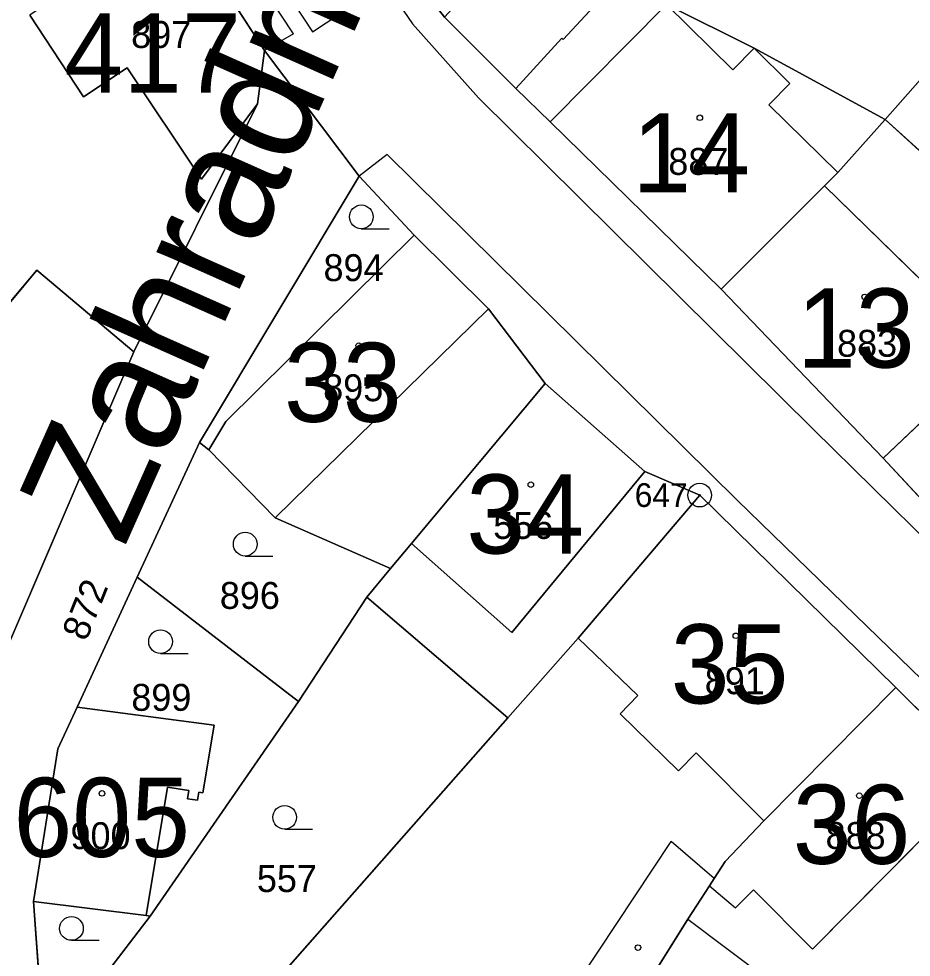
# Model space of a CAD drawing. Extents: x -689422 to -685210, y -987725 to -982160.
# Drawn here: x -687373.6 to -687317.3, y -985364.2 to -985304.9 of the extents above; entities that cross this region are included whole.
import ezdxf

# ---------------------------------------------------------------- set-up
doc = ezdxf.new("R2010")
doc.units = 0
for name, color, linetype in [('KN_Budovy', 7, 'Continuous'), ('KN_Budovy_cisla_domovni', 7, 'Continuous'), ('KN_Hranice_parcel', 7, 'Continuous'), ('KN_Hranice_parcel_vnitrni_kresba', 7, 'Continuous'), ('KN_Parcelni cisla', 7, 'Continuous'), ('KN_Polygon parcely', 7, 'Continuous'), ('KN_Popisy_pomistni nazvy nazvy ulic', 7, 'Continuous'), ('KN_POZEMKY_OSTATNI PLOCHA', 7, 'Continuous'), ('KN_POZEMKY_ZAHRADA', 7, 'Continuous'), ('KN_POZEMKY_ZASTAVENA PLOCHA', 7, 'Continuous'), ('KN_VYUZITI_16_ostatni plocha_silnice', 7, 'Continuous'), ('KN_VYUZITI_17_ostatni plocha_ostatni komunikace', 7, 'Continuous'), ('KN_Věcná břemena k části', 7, 'Continuous'), ('KN_Značky bodu BP', 7, 'Continuous'), ('KN_Značky budov', 7, 'Continuous'), ('KN_Značky kultur', 7, 'Continuous')]:
    doc.layers.add(name, color=color, linetype=linetype)

msp = doc.modelspace()

# ---------------------------------------------------------------- linework, layer by layer
at = {"layer": 'KN_Budovy'}
for points in [[(-687342.25, -985309.28), (-687339.34, -985306.1), (-687339.25, -985306.18), (-687335.08, -985301.67), (-687329.96, -985296.13), (-687334.64, -985291.56), (-687346.75, -985304.77)], [(-687366.52, -985300.26), (-687369.75, -985302.46), (-687372.95, -985304.64), (-687369.55, -985309.8), (-687366.8, -985307.96), (-687362.09, -985314.99), (-687358.56, -985310.25), (-687358.12, -985306.87), (-687363.66, -985298.32)], [(-687340.08, -985311.37), (-687329.28, -985321.95), (-687322.75, -985315.43), (-687321.9, -985314.58), (-687326.26, -985310.3), (-687324.94, -985308.95), (-687327.19, -985306.72), (-687328.53, -985308.09), (-687332.73, -985303.97)], [(-687329.28, -985321.95), (-687319.05, -985332.63), (-687311.98, -985325.92), (-687322.75, -985315.43)], [(-687357.45, -985336.39), (-687343.96, -985323.2), (-687348.66, -985318.53), (-687360.57, -985330.31), (-687361.64, -985332.11)], [(-687340.38, -985327.92), (-687348.84, -985338.01), (-687342.49, -985343.64), (-687334.1, -985333.47)], [(-687331.96, -985352.39), (-687330.85, -985351.25), (-687326.57, -985355.54), (-687318.25, -985347.12), (-687330.63, -985334.96), (-687338.3, -985343.99), (-687334.54, -985347.63), (-687335.66, -985348.78)], [(-687330.01, -985359.65), (-687328.36, -985361.03), (-687327.23, -985359.9), (-687323.51, -985363.65), (-687312.64, -985352.68), (-687318.25, -985347.12), (-687326.57, -985355.54), (-687329.01, -985358.11), (-687329.71, -985359.19)], [(-687372.7, -985360.64), (-687365.59, -985361.53), (-687364.25, -985353.42), (-687362.89, -985353.63), (-687362.98, -985354.16), (-687362.35, -985354.23), (-687362.27, -985353.73), (-687362.02, -985353.78), (-687361.29, -985349.49), (-687369.96, -985348.36), (-687371.18, -985350.99)]]:
    msp.add_lwpolyline(points, close=True, dxfattribs=at)
at = {"layer": 'KN_Hranice_parcel'}
for p, q in [((-687301.4, -985291.36), (-687318.91, -985311.22)), ((-687358.12, -985306.87), (-687363.66, -985298.32)), ((-687358.12, -985306.87), (-687352.14, -985314.82)), ((-687362.23, -985331.64), (-687352.14, -985314.82)), ((-687352.14, -985314.82), (-687348.66, -985318.53)), ((-687366.38, -985325.91), (-687376.05, -985348.49)), ((-687366.16, -985340.15), (-687362.23, -985331.64)), ((-687362.23, -985331.64), (-687361.64, -985332.11)), ((-687330.63, -985334.96), (-687318.25, -985347.12)), ((-687350.15, -985339.6), (-687351.65, -985341.41)), ((-687369.96, -985348.36), (-687366.16, -985340.15)), ((-687366.16, -985340.15), (-687355.98, -985348)), ((-687351.65, -985341.41), (-687355.98, -985348)), ((-687351.65, -985341.41), (-687342.74, -985349.03)), ((-687355.98, -985348), (-687365.34, -985361.56)), ((-687367.79, -985377.45), (-687342.74, -985349.03)), ((-687372.7, -985360.64), (-687365.59, -985361.53)), ((-687372.02, -985370.29), (-687372.7, -985360.64)), ((-687365.34, -985361.56), (-687372.02, -985370.29)), ((-687365.59, -985361.53), (-687365.34, -985361.56))]:
    msp.add_line(p, q, dxfattribs=at)
for points in [[(-687342.25, -985309.28), (-687346.75, -985304.77), (-687350.53, -985299.9)], [(-687335.08, -985301.67), (-687339.25, -985306.18), (-687339.34, -985306.1), (-687342.25, -985309.28)], [(-687335.08, -985301.67), (-687332.73, -985303.97), (-687327.19, -985306.72), (-687318.91, -985311.22)], [(-687287.4, -985304.96), (-687305.37, -985323.57), (-687318.91, -985311.22)], [(-687366.38, -985325.91), (-687358.56, -985310.25), (-687358.12, -985306.87)], [(-687329.28, -985321.95), (-687340.08, -985311.37), (-687342.25, -985309.28)], [(-687318.91, -985311.22), (-687321.9, -985314.58), (-687322.75, -985315.43), (-687329.28, -985321.95)], [(-687361.64, -985332.11), (-687360.57, -985330.31), (-687348.66, -985318.53)], [(-687348.66, -985318.53), (-687343.96, -985323.2), (-687340.38, -985327.92)], [(-687387.66, -985338.78), (-687372.5, -985320.75), (-687366.38, -985325.91)], [(-687329.28, -985321.95), (-687319.05, -985332.63), (-687314.43, -985337.59)], [(-687340.38, -985327.92), (-687348.84, -985338.01), (-687350.15, -985339.6)], [(-687340.38, -985327.92), (-687334.1, -985333.47), (-687330.63, -985334.96)], [(-687361.64, -985332.11), (-687357.45, -985336.39), (-687350.15, -985339.6)], [(-687342.74, -985349.03), (-687338.3, -985343.99), (-687330.63, -985334.96)], [(-687318.25, -985347.12), (-687326.57, -985355.54), (-687329.01, -985358.11), (-687329.71, -985359.19), (-687330.01, -985359.65), (-687331.38, -985361.75), (-687336.29, -985369.62), (-687341.15, -985378.92)], [(-687318.25, -985347.12), (-687312.64, -985352.68), (-687305.71, -985359.55)], [(-687372.7, -985360.64), (-687371.18, -985350.99), (-687369.96, -985348.36)], [(-687369.96, -985348.36), (-687361.29, -985349.49), (-687362.02, -985353.78), (-687362.27, -985353.73), (-687362.35, -985354.23), (-687362.98, -985354.16), (-687362.89, -985353.63), (-687364.25, -985353.42), (-687365.59, -985361.53)]]:
    msp.add_lwpolyline(points, dxfattribs=at)
at = {"layer": 'KN_Hranice_parcel_vnitrni_kresba'}
for p, q in [((-687356.28, -985305.82), (-687371.67, -985282.5)), ((-687353.27, -985298.58), (-687348.76, -985305.18)), ((-687340.08, -985311.37), (-687332.73, -985303.97)), ((-687328.53, -985308.09), (-687332.73, -985303.97)), ((-687369.55, -985309.8), (-687372.95, -985304.64)), ((-687348.76, -985305.18), (-687344.61, -985309.85)), ((-687356.28, -985305.82), (-687358.12, -985306.87)), ((-687327.19, -985306.72), (-687328.53, -985308.09)), ((-687324.94, -985308.95), (-687327.19, -985306.72)), ((-687366.8, -985307.96), (-687369.55, -985309.8)), ((-687362.09, -985314.99), (-687366.8, -985307.96)), ((-687326.26, -985310.3), (-687324.94, -985308.95)), ((-687344.61, -985309.85), (-687323.44, -985330.82)), ((-687358.56, -985310.25), (-687362.09, -985314.99)), ((-687321.9, -985314.58), (-687326.26, -985310.3)), ((-687350.36, -985313.45), (-687352.14, -985314.82)), ((-687328.26, -985335.28), (-687350.36, -985313.45)), ((-687322.75, -985315.43), (-687311.98, -985325.92)), ((-687357.45, -985336.39), (-687343.96, -985323.2)), ((-687319.05, -985332.63), (-687311.98, -985325.92)), ((-687315.5, -985338.63), (-687323.44, -985330.82)), ((-687334.1, -985333.47), (-687342.49, -985343.64)), ((-687320.05, -985343.26), (-687328.26, -985335.28)), ((-687342.49, -985343.64), (-687348.84, -985338.01)), ((-687310.01, -985353.05), (-687320.05, -985343.26)), ((-687334.54, -985347.63), (-687338.3, -985343.99)), ((-687335.66, -985348.78), (-687334.54, -985347.63)), ((-687335.66, -985348.78), (-687331.96, -985352.39)), ((-687331.96, -985352.39), (-687330.85, -985351.25)), ((-687330.85, -985351.25), (-687326.57, -985355.54)), ((-687312.64, -985352.68), (-687323.51, -985363.65)), ((-687339.34, -985367.26), (-687332.43, -985356.84)), ((-687329.71, -985359.19), (-687332.43, -985356.84)), ((-687330.01, -985359.65), (-687328.36, -985361.03)), ((-687327.23, -985359.9), (-687328.36, -985361.03)), ((-687323.51, -985363.65), (-687327.23, -985359.9)), ((-687331.38, -985361.75), (-687323.04, -985368.02))]:
    msp.add_line(p, q, dxfattribs=at)
at = {"layer": 'KN_Polygon parcely'}
for points in [[(-687327.19, -985306.72), (-687318.91, -985311.22), (-687301.4, -985291.36), (-687303.77, -985289.44), (-687315.74, -985279.73), (-687323.76, -985288.8), (-687322.92, -985289.53), (-687319.48, -985292.51), (-687324.55, -985298.35), (-687327.91, -985295.42), (-687328.69, -985294.74), (-687329.96, -985296.13), (-687335.08, -985301.67), (-687332.73, -985303.97)], [(-687337.67, -985285.53), (-687350.53, -985299.9), (-687346.75, -985304.77), (-687342.25, -985309.28), (-687339.34, -985306.1), (-687339.25, -985306.18), (-687335.08, -985301.67), (-687329.96, -985296.13), (-687328.69, -985294.74)], [(-687287.4, -985304.96), (-687301.4, -985291.36), (-687318.91, -985311.22), (-687305.37, -985323.57)], [(-687358.12, -985306.87), (-687363.66, -985298.32), (-687366.52, -985300.26), (-687371.71, -985294.51), (-687374.28, -985296.48), (-687376.37, -985298.84), (-687379.58, -985302.7), (-687388.24, -985314.36), (-687395.68, -985323.88), (-687399.39, -985329.27), (-687388.84, -985337.83), (-687387.66, -985338.78), (-687372.5, -985320.75), (-687366.38, -985325.91), (-687358.56, -985310.25)], [(-687339.34, -985306.1), (-687342.25, -985309.28), (-687340.08, -985311.37), (-687329.28, -985321.95), (-687322.75, -985315.43), (-687321.9, -985314.58), (-687318.91, -985311.22), (-687327.19, -985306.72), (-687332.73, -985303.97), (-687335.08, -985301.67), (-687339.25, -985306.18)], [(-687284.53, -985307.75), (-687287.4, -985304.96), (-687305.37, -985323.57), (-687318.91, -985311.22), (-687321.9, -985314.58), (-687322.75, -985315.43), (-687329.28, -985321.95), (-687319.05, -985332.63), (-687314.43, -985337.59), (-687310.56, -985333.69), (-687300.9, -985323.08)], [(-687372.7, -985360.64), (-687371.18, -985350.99), (-687369.96, -985348.36), (-687366.16, -985340.15), (-687362.23, -985331.64), (-687352.14, -985314.82), (-687358.12, -985306.87), (-687358.56, -985310.25), (-687366.38, -985325.91), (-687376.05, -985348.49), (-687377.78, -985358.49), (-687378.5, -985367.4), (-687378.15, -985372.89), (-687369.66, -985388.65), (-687364.26, -985393.59), (-687361.66, -985386.8), (-687361.27, -985385.78), (-687366.7, -985379.3), (-687367.79, -985377.45), (-687372.02, -985370.29)], [(-687361.64, -985332.11), (-687360.57, -985330.31), (-687348.66, -985318.53), (-687352.14, -985314.82), (-687362.23, -985331.64)], [(-687357.45, -985336.39), (-687350.15, -985339.6), (-687348.84, -985338.01), (-687340.38, -985327.92), (-687343.96, -985323.2), (-687348.66, -985318.53), (-687360.57, -985330.31), (-687361.64, -985332.11)], [(-687384.79, -985341.18), (-687376.05, -985348.49), (-687366.38, -985325.91), (-687372.5, -985320.75), (-687387.66, -985338.78)], [(-687348.84, -985338.01), (-687350.15, -985339.6), (-687351.65, -985341.41), (-687342.74, -985349.03), (-687338.3, -985343.99), (-687330.63, -985334.96), (-687334.1, -985333.47), (-687340.38, -985327.92)], [(-687355.98, -985348), (-687351.65, -985341.41), (-687350.15, -985339.6), (-687357.45, -985336.39), (-687361.64, -985332.11), (-687362.23, -985331.64), (-687366.16, -985340.15)], [(-687318.25, -985347.12), (-687330.63, -985334.96), (-687338.3, -985343.99), (-687342.74, -985349.03), (-687367.79, -985377.45), (-687366.7, -985379.3), (-687361.27, -985385.78), (-687353.6, -985376.49), (-687350.53, -985378.89), (-687347, -985374.31), (-687341.15, -985378.92), (-687336.29, -985369.62), (-687331.38, -985361.75), (-687330.01, -985359.65), (-687329.71, -985359.19), (-687329.01, -985358.11), (-687326.57, -985355.54)], [(-687362.02, -985353.78), (-687362.27, -985353.73), (-687362.35, -985354.23), (-687362.98, -985354.16), (-687362.89, -985353.63), (-687364.25, -985353.42), (-687365.59, -985361.53), (-687365.34, -985361.56), (-687355.98, -985348), (-687366.16, -985340.15), (-687369.96, -985348.36), (-687361.29, -985349.49)], [(-687351.65, -985341.41), (-687355.98, -985348), (-687365.34, -985361.56), (-687372.02, -985370.29), (-687367.79, -985377.45), (-687342.74, -985349.03)], [(-687330.01, -985359.65), (-687331.38, -985361.75), (-687336.29, -985369.62), (-687341.15, -985378.92), (-687331.62, -985386.42), (-687322.37, -985375.53), (-687316.99, -985369.31), (-687305.71, -985359.55), (-687312.64, -985352.68), (-687318.25, -985347.12), (-687326.57, -985355.54), (-687329.01, -985358.11), (-687329.71, -985359.19)], [(-687365.59, -985361.53), (-687364.25, -985353.42), (-687362.89, -985353.63), (-687362.98, -985354.16), (-687362.35, -985354.23), (-687362.27, -985353.73), (-687362.02, -985353.78), (-687361.29, -985349.49), (-687369.96, -985348.36), (-687371.18, -985350.99), (-687372.7, -985360.64)], [(-687372.02, -985370.29), (-687365.34, -985361.56), (-687365.59, -985361.53), (-687372.7, -985360.64)]]:
    msp.add_lwpolyline(points, close=True, dxfattribs=at)
for points in [[(-687363.66, -985298.32), (-687358.12, -985306.87), (-687352.14, -985314.82), (-687348.66, -985318.53), (-687343.96, -985323.2), (-687340.38, -985327.92), (-687334.1, -985333.47), (-687330.63, -985334.96), (-687318.25, -985347.12), (-687312.64, -985352.68)], [(-687314.43, -985337.59), (-687319.05, -985332.63), (-687329.28, -985321.95), (-687340.08, -985311.37), (-687342.25, -985309.28), (-687346.75, -985304.77)]]:
    msp.add_lwpolyline(points, dxfattribs=at)
at = {"layer": 'KN_POZEMKY_OSTATNI PLOCHA'}
for p, q in [((-687358.12, -985306.87), (-687363.66, -985298.32)), ((-687346.75, -985304.77), (-687342.25, -985309.28)), ((-687358.56, -985310.25), (-687358.12, -985306.87)), ((-687352.14, -985314.82), (-687358.12, -985306.87)), ((-687358.12, -985306.87), (-687352.14, -985314.82)), ((-687342.25, -985309.28), (-687340.08, -985311.37)), ((-687366.38, -985325.91), (-687358.56, -985310.25)), ((-687340.08, -985311.37), (-687329.28, -985321.95)), ((-687352.14, -985314.82), (-687362.23, -985331.64)), ((-687348.66, -985318.53), (-687352.14, -985314.82)), ((-687343.96, -985323.2), (-687348.66, -985318.53)), ((-687329.28, -985321.95), (-687319.05, -985332.63)), ((-687340.38, -985327.92), (-687343.96, -985323.2)), ((-687376.05, -985348.49), (-687366.38, -985325.91)), ((-687334.1, -985333.47), (-687340.38, -985327.92)), ((-687362.23, -985331.64), (-687366.16, -985340.15)), ((-687319.05, -985332.63), (-687314.43, -985337.59)), ((-687330.63, -985334.96), (-687334.1, -985333.47)), ((-687318.25, -985347.12), (-687330.63, -985334.96)), ((-687366.16, -985340.15), (-687369.96, -985348.36)), ((-687312.64, -985352.68), (-687318.25, -985347.12)), ((-687369.96, -985348.36), (-687371.18, -985350.99)), ((-687371.18, -985350.99), (-687372.7, -985360.64)), ((-687372.7, -985360.64), (-687372.02, -985370.29))]:
    msp.add_line(p, q, dxfattribs=at)
at = {"layer": 'KN_POZEMKY_ZAHRADA'}
for p, q in [((-687318.91, -985311.22), (-687301.4, -985291.36)), ((-687301.4, -985291.36), (-687318.91, -985311.22)), ((-687327.19, -985306.72), (-687332.73, -985303.97)), ((-687318.91, -985311.22), (-687327.19, -985306.72)), ((-687305.37, -985323.57), (-687318.91, -985311.22)), ((-687362.23, -985331.64), (-687352.14, -985314.82)), ((-687352.14, -985314.82), (-687348.66, -985318.53)), ((-687348.66, -985318.53), (-687360.57, -985330.31)), ((-687387.66, -985338.78), (-687372.5, -985320.75)), ((-687372.5, -985320.75), (-687366.38, -985325.91)), ((-687366.38, -985325.91), (-687376.05, -985348.49)), ((-687360.57, -985330.31), (-687361.64, -985332.11)), ((-687366.16, -985340.15), (-687362.23, -985331.64)), ((-687362.23, -985331.64), (-687361.64, -985332.11)), ((-687361.64, -985332.11), (-687362.23, -985331.64)), ((-687361.64, -985332.11), (-687357.45, -985336.39)), ((-687357.45, -985336.39), (-687350.15, -985339.6)), ((-687350.15, -985339.6), (-687351.65, -985341.41)), ((-687369.96, -985348.36), (-687366.16, -985340.15)), ((-687366.16, -985340.15), (-687355.98, -985348)), ((-687355.98, -985348), (-687366.16, -985340.15)), ((-687355.98, -985348), (-687351.65, -985341.41)), ((-687351.65, -985341.41), (-687355.98, -985348)), ((-687351.65, -985341.41), (-687342.74, -985349.03)), ((-687355.98, -985348), (-687365.34, -985361.56)), ((-687365.34, -985361.56), (-687355.98, -985348)), ((-687361.29, -985349.49), (-687369.96, -985348.36)), ((-687342.74, -985349.03), (-687367.79, -985377.45)), ((-687362.02, -985353.78), (-687361.29, -985349.49)), ((-687365.59, -985361.53), (-687364.25, -985353.42)), ((-687364.25, -985353.42), (-687362.89, -985353.63)), ((-687362.89, -985353.63), (-687362.98, -985354.16)), ((-687362.35, -985354.23), (-687362.27, -985353.73)), ((-687362.27, -985353.73), (-687362.02, -985353.78)), ((-687362.98, -985354.16), (-687362.35, -985354.23)), ((-687372.7, -985360.64), (-687365.59, -985361.53)), ((-687372.02, -985370.29), (-687372.7, -985360.64)), ((-687372.02, -985370.29), (-687365.34, -985361.56)), ((-687365.34, -985361.56), (-687372.02, -985370.29)), ((-687365.34, -985361.56), (-687365.59, -985361.53)), ((-687365.59, -985361.53), (-687365.34, -985361.56))]:
    msp.add_line(p, q, dxfattribs=at)
at = {"layer": 'KN_POZEMKY_ZASTAVENA PLOCHA'}
for p, q in [((-687363.66, -985298.32), (-687358.12, -985306.87)), ((-687339.25, -985306.18), (-687335.08, -985301.67)), ((-687335.08, -985301.67), (-687339.25, -985306.18)), ((-687332.73, -985303.97), (-687327.19, -985306.72)), ((-687342.25, -985309.28), (-687346.75, -985304.77)), ((-687342.25, -985309.28), (-687339.34, -985306.1)), ((-687339.34, -985306.1), (-687342.25, -985309.28)), ((-687339.34, -985306.1), (-687339.25, -985306.18)), ((-687339.25, -985306.18), (-687339.34, -985306.1)), ((-687358.12, -985306.87), (-687358.56, -985310.25)), ((-687327.19, -985306.72), (-687318.91, -985311.22)), ((-687340.08, -985311.37), (-687342.25, -985309.28)), ((-687358.56, -985310.25), (-687366.38, -985325.91)), ((-687321.9, -985314.58), (-687318.91, -985311.22)), ((-687318.91, -985311.22), (-687321.9, -985314.58)), ((-687318.91, -985311.22), (-687305.37, -985323.57)), ((-687329.28, -985321.95), (-687340.08, -985311.37)), ((-687322.75, -985315.43), (-687321.9, -985314.58)), ((-687321.9, -985314.58), (-687322.75, -985315.43)), ((-687329.28, -985321.95), (-687322.75, -985315.43)), ((-687322.75, -985315.43), (-687329.28, -985321.95)), ((-687360.57, -985330.31), (-687348.66, -985318.53)), ((-687348.66, -985318.53), (-687343.96, -985323.2)), ((-687372.5, -985320.75), (-687387.66, -985338.78)), ((-687366.38, -985325.91), (-687372.5, -985320.75)), ((-687319.05, -985332.63), (-687329.28, -985321.95)), ((-687343.96, -985323.2), (-687340.38, -985327.92)), ((-687348.84, -985338.01), (-687340.38, -985327.92)), ((-687340.38, -985327.92), (-687348.84, -985338.01)), ((-687340.38, -985327.92), (-687334.1, -985333.47)), ((-687361.64, -985332.11), (-687360.57, -985330.31)), ((-687357.45, -985336.39), (-687361.64, -985332.11)), ((-687314.43, -985337.59), (-687319.05, -985332.63)), ((-687334.1, -985333.47), (-687330.63, -985334.96)), ((-687330.63, -985334.96), (-687338.3, -985343.99)), ((-687338.3, -985343.99), (-687330.63, -985334.96)), ((-687330.63, -985334.96), (-687318.25, -985347.12)), ((-687350.15, -985339.6), (-687357.45, -985336.39)), ((-687350.15, -985339.6), (-687348.84, -985338.01)), ((-687348.84, -985338.01), (-687350.15, -985339.6)), ((-687351.65, -985341.41), (-687350.15, -985339.6)), ((-687342.74, -985349.03), (-687351.65, -985341.41)), ((-687338.3, -985343.99), (-687342.74, -985349.03)), ((-687342.74, -985349.03), (-687338.3, -985343.99)), ((-687318.25, -985347.12), (-687326.57, -985355.54)), ((-687326.57, -985355.54), (-687318.25, -985347.12)), ((-687318.25, -985347.12), (-687312.64, -985352.68)), ((-687371.18, -985350.99), (-687369.96, -985348.36)), ((-687369.96, -985348.36), (-687361.29, -985349.49)), ((-687367.79, -985377.45), (-687342.74, -985349.03)), ((-687361.29, -985349.49), (-687362.02, -985353.78)), ((-687372.7, -985360.64), (-687371.18, -985350.99)), ((-687364.25, -985353.42), (-687365.59, -985361.53)), ((-687362.89, -985353.63), (-687364.25, -985353.42)), ((-687362.98, -985354.16), (-687362.89, -985353.63)), ((-687362.27, -985353.73), (-687362.35, -985354.23)), ((-687362.02, -985353.78), (-687362.27, -985353.73)), ((-687362.35, -985354.23), (-687362.98, -985354.16)), ((-687326.57, -985355.54), (-687329.01, -985358.11)), ((-687329.01, -985358.11), (-687326.57, -985355.54)), ((-687329.01, -985358.11), (-687329.71, -985359.19)), ((-687329.71, -985359.19), (-687329.01, -985358.11)), ((-687329.71, -985359.19), (-687330.01, -985359.65)), ((-687330.01, -985359.65), (-687329.71, -985359.19)), ((-687330.01, -985359.65), (-687331.38, -985361.75)), ((-687331.38, -985361.75), (-687330.01, -985359.65)), ((-687365.59, -985361.53), (-687372.7, -985360.64)), ((-687331.38, -985361.75), (-687336.29, -985369.62)), ((-687336.29, -985369.62), (-687331.38, -985361.75))]:
    msp.add_line(p, q, dxfattribs=at)
at = {"layer": 'KN_VYUZITI_16_ostatni plocha_silnice'}
for p, q in [((-687358.12, -985306.87), (-687363.66, -985298.32)), ((-687346.75, -985304.77), (-687342.25, -985309.28)), ((-687352.14, -985314.82), (-687358.12, -985306.87)), ((-687342.25, -985309.28), (-687340.08, -985311.37)), ((-687340.08, -985311.37), (-687329.28, -985321.95)), ((-687348.66, -985318.53), (-687352.14, -985314.82)), ((-687343.96, -985323.2), (-687348.66, -985318.53)), ((-687329.28, -985321.95), (-687319.05, -985332.63)), ((-687340.38, -985327.92), (-687343.96, -985323.2)), ((-687334.1, -985333.47), (-687340.38, -985327.92)), ((-687319.05, -985332.63), (-687314.43, -985337.59)), ((-687330.63, -985334.96), (-687334.1, -985333.47)), ((-687318.25, -985347.12), (-687330.63, -985334.96)), ((-687312.64, -985352.68), (-687318.25, -985347.12))]:
    msp.add_line(p, q, dxfattribs=at)
at = {"layer": 'KN_VYUZITI_17_ostatni plocha_ostatni komunikace'}
for p, q in [((-687358.56, -985310.25), (-687358.12, -985306.87)), ((-687358.12, -985306.87), (-687352.14, -985314.82)), ((-687366.38, -985325.91), (-687358.56, -985310.25)), ((-687352.14, -985314.82), (-687362.23, -985331.64)), ((-687376.05, -985348.49), (-687366.38, -985325.91)), ((-687362.23, -985331.64), (-687366.16, -985340.15)), ((-687366.16, -985340.15), (-687369.96, -985348.36)), ((-687369.96, -985348.36), (-687371.18, -985350.99)), ((-687371.18, -985350.99), (-687372.7, -985360.64)), ((-687372.7, -985360.64), (-687372.02, -985370.29))]:
    msp.add_line(p, q, dxfattribs=at)
at = {"layer": 'KN_Věcná břemena k části'}
msp.add_lwpolyline([(-687356.22, -985303.96), (-687355.08, -985305.68), (-687349.1, -985301.74), (-687350.37, -985300.1)], close=True, dxfattribs=at)
at = {"layer": 'KN_Značky bodu BP'}
for radius in [0.75, 0.03]:
    msp.add_circle((-687330.63, -985334.96), radius, dxfattribs=at)
at = {"layer": 'KN_Značky budov'}
for centre in [(-687330.617, -985311.119), (-687320.207, -985322.439), (-687352.167, -985325.519), (-687341.297, -985334.299), (-687328.347, -985343.849), (-687368.387, -985353.809), (-687320.547, -985353.949), (-687334.527, -985363.549)]:
    msp.add_circle(centre, 0.175, dxfattribs=at)
at = {"layer": 'KN_Značky kultur'}
for p, q in [((-687352.003, -985318.13), (-687350.253, -985318.13)), ((-687359.333, -985338.81), (-687357.583, -985338.81)), ((-687364.683, -985344.97), (-687362.933, -985344.97)), ((-687356.843, -985356.07), (-687355.093, -985356.07)), ((-687370.313, -985363.09), (-687368.563, -985363.09))]:
    msp.add_line(p, q, dxfattribs=at)
for centre in [(-687352.003, -985317.38), (-687359.333, -985338.06), (-687364.683, -985344.22), (-687356.843, -985355.32), (-687370.313, -985362.34)]:
    msp.add_circle(centre, 0.75, dxfattribs=at)

# ---------------------------------------------------------------- texts
at = {"layer": 'KN_Budovy_cisla_domovni'}
for s, p in [('417', (-687370.766, -985309.529)), ('14', (-687334.887, -985315.834)), ('13', (-687324.488, -985326.904)), ('33', (-687356.886, -985330.334)), ('34', (-687345.371, -985338.654)), ('35', (-687332.46, -985348.124)), ('605', (-687373.978, -985357.819)), ('36', (-687324.752, -985358.259))]:
    msp.add_text(s, height=5, dxfattribs=at).set_placement(p)
at = {"layer": 'KN_Parcelni cisla'}
for s, p in [('897', (-687366.54, -985306.71)), ('887', (-687332.61, -985314.73)), ('894', (-687354.39, -985321.44)), ('883', (-687321.95, -985326.22)), ('895', (-687354.41, -985329.03)), ('556', (-687343.67, -985337.73)), ('896', (-687360.94, -985342.15)), ('891', (-687330.31, -985347.54)), ('899', (-687366.53, -985348.59)), ('900', (-687370.37, -985357.33)), ('888', (-687322.68, -985357.32)), ('557', (-687358.6, -985360.04))]:
    msp.add_text(s, height=1.7, dxfattribs=at).set_placement(p)
msp.add_text('872', height=1.7, rotation=68, dxfattribs=at).set_placement((-687369.381, -985344.258))
at = {"layer": 'KN_Popisy_pomistni nazvy nazvy ulic'}
msp.add_text('Zahradní', height=7.5, rotation=66, dxfattribs=at).set_placement((-687366.993, -985338.345))
at = {"layer": 'KN_Značky bodu BP'}
msp.add_text('647', height=1.5, dxfattribs=at).set_placement((-687334.733, -985335.71))

doc.saveas('drawing.dxf')
